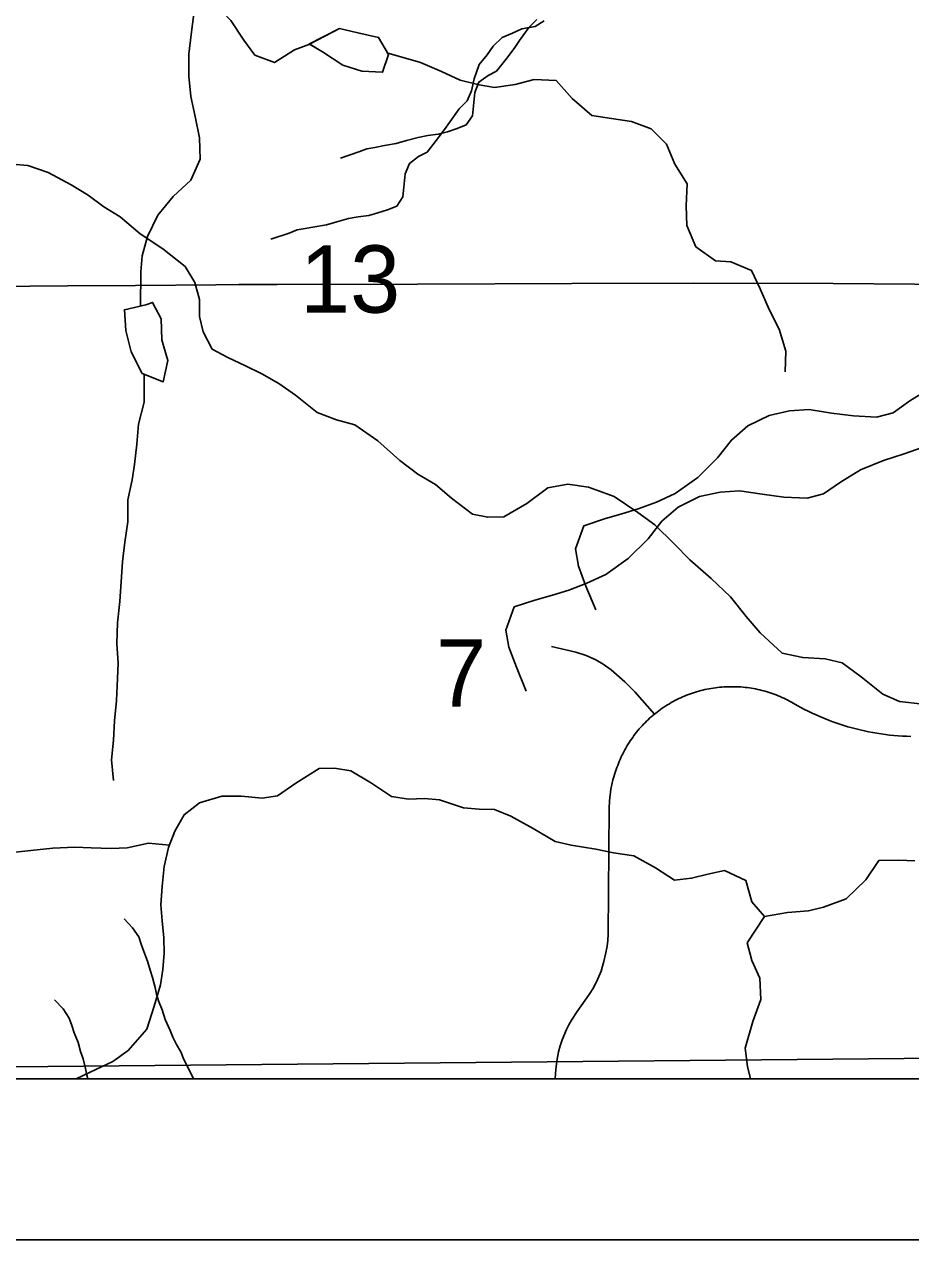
# Model space of a CAD drawing. Extents: x -21.1 to 50.3, y 0 to 22.1.
# Drawn here: x 4.74 to 5.292, y 14 to 14.756 of the extents above; entities that cross this region are included whole.
import ezdxf

# ---------------------------------------------------------------- set-up
doc = ezdxf.new("R2010")
doc.units = 0
for name, color, linetype in [('GM_X_County', 7, 'Continuous'), ('GM_X_County_Road', 7, 'Continuous'), ('GM_X_Minor_Lake', 7, 'Continuous'), ('GM_X_Minor_River', 7, 'Continuous'), ('GM_X_Section', 7, 'Continuous'), ('GM_X_Section_Text', 7, 'Continuous'), ('GM_X_State_Route', 7, 'Continuous'), ('GM_X_Township_Road', 7, 'Continuous'), ('SH_Cut_Line', 7, 'Continuous'), ('SH_Data', 7, 'Continuous')]:
    doc.layers.add(name, color=color, linetype=linetype)

msp = doc.modelspace()

# ---------------------------------------------------------------- linework, layer by layer
at = {"layer": 'GM_X_County'}
msp.add_lwpolyline([(8.9, 14.74638), (8.9, 20.9), (2.1, 20.9), (2.1, 14.1), (8.89319, 14.1)], dxfattribs=at)
at = {"layer": 'GM_X_County_Road'}
msp.add_lwpolyline([(4.73211, 14.59298), (4.74386, 14.59308), (4.76736, 14.59329), (4.80962, 14.59366), (4.85964, 14.59401), (4.87385, 14.5941), (4.89773, 14.59426), (4.92994, 14.59432), (4.95594, 14.59422), (4.98512, 14.59432), (5.08119, 14.59473), (5.15671, 14.59493), (5.24394, 14.59473), (5.32008, 14.59422), (5.38789, 14.59401), (5.48169, 14.59302)], dxfattribs=at)
at = {"layer": 'GM_X_Minor_Lake'}
for points in [[(4.96712, 14.73728), (4.96096, 14.74788), (4.94801, 14.75083), (4.93658, 14.75341), (4.9176, 14.74362)], [(4.96712, 14.73728), (4.96096, 14.74788), (4.94801, 14.75083), (4.93658, 14.75341), (4.91791, 14.74378)], [(4.91791, 14.74378), (4.92604, 14.73887), (4.93865, 14.7306), (4.95046, 14.72689), (4.9634, 14.72622), (4.96712, 14.73728)], [(4.91816, 14.74363), (4.92604, 14.73887), (4.93865, 14.7306), (4.95046, 14.72689), (4.9634, 14.72622), (4.96712, 14.73728)], [(4.81615, 14.58152), (4.80273, 14.57843), (4.80351, 14.5655), (4.80695, 14.5522), (4.81382, 14.5389), (4.82677, 14.53359), (4.82979, 14.5469), (4.82725, 14.55549)], [(4.81604, 14.58149), (4.80273, 14.57843), (4.80351, 14.5655), (4.80695, 14.5522), (4.81382, 14.5389), (4.82677, 14.53359), (4.82979, 14.5469), (4.82726, 14.55549)], [(4.82725, 14.55549), (4.82597, 14.55983), (4.82557, 14.57276), (4.82023, 14.58302), (4.81608, 14.58149)], [(4.82725, 14.55549), (4.82597, 14.55983), (4.82557, 14.57276), (4.82023, 14.58302), (4.81615, 14.58152)]]:
    msp.add_lwpolyline(points, dxfattribs=at)
at = {"layer": 'GM_X_Minor_River'}
for points in [[(4.91816, 14.74363), (4.90865, 14.74019), (4.8961, 14.73219), (4.88392, 14.73674), (4.87706, 14.74624), (4.86905, 14.7584), (4.8445, 14.78411)], [(4.84584, 14.76255), (4.84433, 14.74962), (4.84283, 14.73745), (4.84285, 14.72376), (4.84401, 14.71121), (4.84669, 14.69866), (4.84937, 14.68536), (4.84977, 14.67205), (4.84408, 14.65911), (4.83307, 14.64883), (4.82357, 14.63741), (4.81712, 14.62409), (4.81371, 14.61191), (4.81297, 14.60203), (4.81276, 14.58072)], [(5.06409, 14.75815), (5.0584, 14.7547), (5.05003, 14.75313), (5.04434, 14.75044), (5.03788, 14.74774), (5.0322, 14.7424), (5.02843, 14.73706), (5.02351, 14.73095), (5.02052, 14.7222), (5.01866, 14.71459), (5.01603, 14.70849), (5.01111, 14.70353), (5.00544, 14.69552), (5.00204, 14.69056), (4.99675, 14.6837), (4.99109, 14.67645), (4.98577, 14.67376), (4.98009, 14.66955), (4.97746, 14.66307), (4.97674, 14.65472), (4.97602, 14.64863), (4.97224, 14.64291), (4.96655, 14.6406), (4.96047, 14.63867), (4.95477, 14.63712), (4.9483, 14.63632), (4.94221, 14.63515), (4.93499, 14.63321), (4.92853, 14.63127), (4.92131, 14.63009), (4.91522, 14.62892), (4.91028, 14.62813), (4.90534, 14.6262), (4.89395, 14.62234)], [(5.05932, 14.75901), (5.0544, 14.75404), (5.04873, 14.74604), (5.04533, 14.74108), (5.04004, 14.73421), (5.03437, 14.72696), (5.02906, 14.72427), (5.02337, 14.72006), (5.02075, 14.71359), (5.02003, 14.70523), (5.0193, 14.69915), (5.01553, 14.69343), (5.00983, 14.69112), (5.00376, 14.68918), (4.99805, 14.68763), (4.99159, 14.68684), (4.9855, 14.68566), (4.97828, 14.68372), (4.97182, 14.68179), (4.9646, 14.68061), (4.95851, 14.67944), (4.95357, 14.67865), (4.94863, 14.67672), (4.93724, 14.67286)], [(5.21409, 14.53977), (5.21445, 14.5527), (5.21025, 14.56639), (5.20414, 14.57855), (5.19842, 14.59147), (5.19307, 14.60287), (5.18013, 14.60818), (5.17062, 14.60893), (5.15843, 14.61766), (5.1527, 14.63097), (5.1523, 14.64314), (5.15304, 14.65683), (5.14542, 14.66899), (5.14007, 14.68153), (5.13054, 14.69103), (5.11836, 14.69558), (5.1058, 14.69746), (5.09363, 14.69935), (5.08143, 14.70998), (5.07153, 14.721), (5.05783, 14.72174), (5.04604, 14.71868), (5.0331, 14.71677), (5.02359, 14.71828), (5.01179, 14.72131), (4.99999, 14.72662), (4.98704, 14.7323), (4.96616, 14.7383)], [(5.29986, 14.33318), (5.28507, 14.33479), (5.27485, 14.33941), (5.26126, 14.35012), (5.24956, 14.35891), (5.23895, 14.36125), (5.22491, 14.3621), (5.21203, 14.36483), (5.19845, 14.37744), (5.18979, 14.38773), (5.18, 14.39993), (5.16793, 14.41139), (5.15473, 14.42285), (5.14492, 14.43278), (5.13286, 14.44461), (5.12228, 14.45226), (5.10755, 14.46222), (5.09165, 14.46801), (5.07876, 14.46998), (5.06622, 14.46779), (5.05325, 14.458), (5.03878, 14.44974), (5.02891, 14.44943), (5.01944, 14.45138), (5.00622, 14.46133), (4.99641, 14.46973), (4.98544, 14.47625), (4.97412, 14.48467), (4.96054, 14.49689), (4.94618, 14.50684), (4.93482, 14.50995), (4.9227, 14.51458), (4.90911, 14.52528), (4.89891, 14.53255), (4.88833, 14.53869), (4.87811, 14.54368), (4.86714, 14.54868), (4.85731, 14.55405), (4.85169, 14.56471), (4.84947, 14.57421), (4.84954, 14.58483), (4.84658, 14.59547), (4.84057, 14.60537), (4.8266, 14.61646), (4.81262, 14.62565), (4.80017, 14.63635), (4.78996, 14.64249), (4.78015, 14.64976), (4.76956, 14.65627), (4.75519, 14.66395), (4.7427, 14.6682), (4.73284, 14.66902)], [(4.81503, 14.53795), (4.81499, 14.52102), (4.81158, 14.50733), (4.81046, 14.49478), (4.80896, 14.48223), (4.80745, 14.47271), (4.8048, 14.46016), (4.80482, 14.44647), (4.80294, 14.43392), (4.80143, 14.42175), (4.80069, 14.4092), (4.79995, 14.39703), (4.79845, 14.38371), (4.79809, 14.37078), (4.79886, 14.35861), (4.7985, 14.3491), (4.79776, 14.33541), (4.79663, 14.32286), (4.79589, 14.31069), (4.79477, 14.29852), (4.79593, 14.28559)], [(5.3041, 14.52939), (5.29166, 14.52172), (5.28112, 14.51444), (5.27092, 14.51172), (5.25654, 14.51238), (5.2429, 14.51418), (5.22889, 14.51636), (5.21679, 14.51552), (5.20394, 14.51278), (5.19074, 14.50624), (5.18058, 14.49745), (5.17195, 14.48639), (5.15955, 14.47417), (5.14561, 14.46421), (5.13392, 14.45882), (5.1226, 14.45457), (5.1124, 14.45147), (5.10145, 14.44836), (5.08861, 14.4441), (5.08341, 14.42965), (5.08537, 14.41904), (5.08999, 14.40656), (5.09615, 14.39181)], [(5.29931, 14.4928), (5.28799, 14.48893), (5.27515, 14.48467), (5.26081, 14.47888), (5.24838, 14.47121), (5.23783, 14.46393), (5.22763, 14.4612), (5.21325, 14.46186), (5.19961, 14.46367), (5.1856, 14.46585), (5.1735, 14.465), (5.16065, 14.46226), (5.14745, 14.45572), (5.13729, 14.44693), (5.12867, 14.43587), (5.11626, 14.42365), (5.10232, 14.41369), (5.09063, 14.4083), (5.07931, 14.40405), (5.06911, 14.40095), (5.05816, 14.39784), (5.04532, 14.39358), (5.04012, 14.37913), (5.04208, 14.36853), (5.0467, 14.35604), (5.05286, 14.34129)], [(5.20107, 14.20099), (5.19317, 14.21016), (5.18947, 14.22347), (5.17622, 14.22962), (5.16596, 14.2274), (5.1557, 14.22481), (5.14507, 14.22374), (5.13335, 14.2314), (5.11974, 14.23869), (5.10723, 14.24066), (5.09624, 14.24301), (5.0807, 14.24538), (5.07084, 14.24772), (5.05724, 14.25577), (5.04325, 14.26344), (5.03303, 14.26768), (5.02354, 14.26773), (5.01368, 14.26855), (4.99891, 14.27358), (4.98943, 14.2744), (4.97956, 14.27408), (4.96895, 14.27566), (4.95648, 14.28408), (4.94363, 14.29175), (4.93339, 14.29333), (4.9239, 14.29301), (4.90942, 14.28399), (4.89799, 14.2761), (4.88849, 14.27464), (4.8756, 14.27585), (4.86345, 14.27593), (4.84938, 14.27184), (4.83985, 14.26431), (4.83409, 14.25411), (4.83023, 14.24389), (4.82749, 14.23214), (4.82627, 14.21963), (4.82544, 14.20825), (4.82613, 14.19839), (4.8272, 14.18776), (4.82752, 14.17827), (4.82669, 14.16803), (4.82511, 14.15856), (4.82123, 14.1453), (4.81658, 14.13091), (4.80511, 14.11771), (4.79558, 14.11094), (4.78149, 14.10419), (4.7727, 14.1)], [(4.83077, 14.24533), (4.81772, 14.24662), (4.80442, 14.24367), (4.79455, 14.24335), (4.78203, 14.2438), (4.77179, 14.24424), (4.75812, 14.24357), (4.74445, 14.24214), (4.73496, 14.24106)], [(5.29466, 14.23571), (5.2848, 14.23615), (5.27227, 14.23585), (5.26422, 14.22376), (5.252, 14.21208), (5.23793, 14.20685), (5.22843, 14.20463), (5.21552, 14.20358), (5.20108, 14.20101), (5.19035, 14.18476), (5.19331, 14.17374), (5.19817, 14.16271), (5.19884, 14.14943), (5.19382, 14.1358), (5.18916, 14.11914), (5.1906, 14.10775), (5.19241, 14.1)], [(4.84578, 14.1), (4.844, 14.10368), (4.83974, 14.11199), (4.8378, 14.1169), (4.8351, 14.12143), (4.83278, 14.12596), (4.83122, 14.13012), (4.82812, 14.13692), (4.82616, 14.14298), (4.82383, 14.14865), (4.82265, 14.15281), (4.82185, 14.15698), (4.82027, 14.16303), (4.81871, 14.16757), (4.81714, 14.17325), (4.8148, 14.1793), (4.81324, 14.18384), (4.81168, 14.18838), (4.80783, 14.19403), (4.80247, 14.19968)], [(4.78001, 14.1), (4.77936, 14.1023), (4.77856, 14.10646), (4.77699, 14.11252), (4.77542, 14.11706), (4.77385, 14.12273), (4.77151, 14.12878), (4.76995, 14.13332), (4.76839, 14.13786), (4.76454, 14.14352), (4.75918, 14.14916)]]:
    msp.add_lwpolyline(points, dxfattribs=at)
at = {"layer": 'GM_X_Section'}
msp.add_lwpolyline([(4.4455, 15.10201), (5.4459, 15.12082), (5.44344, 14.11411), (4.44387, 14.10477)], close=True, dxfattribs=at)
at = {"layer": 'GM_X_State_Route'}
msp.add_lwpolyline([(2.1, 17.74017), (2.1, 14.1), (6.50995, 14.1), (6.5113, 14.24348), (6.51114, 14.29418), (6.513, 14.41466), (6.51283, 14.60317), (6.5142, 14.9441)], dxfattribs=at)
at = {"layer": 'GM_X_Township_Road'}
for points in [[(5.06861, 14.3691), (5.08365, 14.36552), (5.09006, 14.36339), (5.09619, 14.36061), (5.10064, 14.35792), (5.10574, 14.35457), (5.11419, 14.34696), (5.11753, 14.34372), (5.12041, 14.34075), (5.13264, 14.32692)], [(5.07086, 14.1), (5.07108, 14.10342), (5.07141, 14.10769), (5.07214, 14.11236), (5.07296, 14.11696), (5.07403, 14.12057), (5.07526, 14.12426), (5.07781, 14.13065), (5.07936, 14.13369), (5.08092, 14.13647), (5.08445, 14.14189), (5.09191, 14.15247), (5.0947, 14.15674), (5.09749, 14.16231), (5.09937, 14.16699), (5.10036, 14.1701), (5.10118, 14.17297), (5.10224, 14.17756), (5.10323, 14.18249), (5.10364, 14.18618), (5.10388, 14.19004), (5.10438, 14.26844), (5.10462, 14.27303), (5.10552, 14.28033), (5.10667, 14.28599), (5.10831, 14.29124), (5.10929, 14.29379), (5.10974, 14.29503), (5.11022, 14.29626), (5.11072, 14.29749), (5.11124, 14.29871), (5.11178, 14.29992), (5.11234, 14.30111), (5.11292, 14.3023), (5.11353, 14.30348), (5.11415, 14.30465), (5.1148, 14.3058), (5.11546, 14.30695), (5.11614, 14.30808), (5.11685, 14.3092), (5.11757, 14.31031), (5.11831, 14.3114), (5.11908, 14.31248), (5.11986, 14.31355), (5.12066, 14.31461), (5.12148, 14.31565), (5.12231, 14.31668), (5.12317, 14.31768), (5.12404, 14.31868), (5.12493, 14.31966), (5.12584, 14.32063), (5.12676, 14.32157), (5.1277, 14.32251), (5.12866, 14.32342), (5.12963, 14.32433), (5.13062, 14.32521), (5.13162, 14.32607), (5.13264, 14.32692), (5.13427, 14.32821), (5.13532, 14.32901), (5.13639, 14.32979), (5.13748, 14.33056), (5.13857, 14.3313), (5.13968, 14.33202), (5.1408, 14.33273), (5.14194, 14.33342), (5.14308, 14.33409), (5.14424, 14.33473), (5.14541, 14.33536), (5.14659, 14.33596), (5.14778, 14.33655), (5.14898, 14.33711), (5.15019, 14.33765), (5.15141, 14.33818), (5.15264, 14.33867), (5.15387, 14.33915), (5.15512, 14.33961), (5.15637, 14.34005), (5.15763, 14.34046), (5.15889, 14.34085), (5.16017, 14.34122), (5.16145, 14.34157), (5.16273, 14.34189), (5.16403, 14.3422), (5.16533, 14.34248), (5.16662, 14.34273), (5.16794, 14.34297), (5.16924, 14.34318), (5.17056, 14.34337), (5.17187, 14.34353), (5.17319, 14.34368), (5.17451, 14.3438), (5.17583, 14.34389), (5.17716, 14.34397), (5.18644, 14.34384), (5.18776, 14.34373), (5.18908, 14.34359), (5.1904, 14.34344), (5.19171, 14.34326), (5.19302, 14.34306), (5.19432, 14.34284), (5.19563, 14.34259), (5.19693, 14.34231), (5.19822, 14.34202), (5.19951, 14.34171), (5.20079, 14.34137), (5.20207, 14.34101), (5.20333, 14.34062), (5.2046, 14.34022), (5.20586, 14.3398), (5.2071, 14.33935), (5.20834, 14.33888), (5.20957, 14.33839), (5.2108, 14.33788), (5.21201, 14.33734), (5.21321, 14.33678), (5.21441, 14.33621), (5.21559, 14.33562), (5.21676, 14.33499), (5.21792, 14.33436), (5.21907, 14.3337), (5.22137, 14.33238), (5.2237, 14.33111), (5.22604, 14.32988), (5.22841, 14.32869), (5.23079, 14.32754), (5.23319, 14.32643), (5.23562, 14.32536), (5.23806, 14.32433), (5.24052, 14.32335), (5.243, 14.32241), (5.24549, 14.32152), (5.248, 14.32067), (5.25052, 14.31986), (5.25306, 14.31909), (5.25561, 14.31837), (5.25817, 14.3177), (5.26074, 14.31706), (5.26333, 14.31648), (5.26593, 14.31594), (5.26853, 14.31544), (5.27114, 14.31499), (5.27376, 14.31458), (5.27638, 14.31422), (5.27902, 14.31391), (5.28165, 14.31364), (5.28429, 14.31342), (5.28694, 14.31325), (5.28959, 14.31312), (5.29223, 14.31304)]]:
    msp.add_lwpolyline(points, dxfattribs=at)
at = {"layer": 'SH_Cut_Line'}
msp.add_lwpolyline([(6.52955, 20.9), (2.1, 20.9), (2.1, 14.1), (6.50995, 14.1), (6.5113, 14.24348), (6.51114, 14.29418), (6.513, 14.41466), (6.51283, 14.60317), (6.5142, 14.9441), (6.51464, 15.03489), (6.514, 15.09364), (6.51465, 15.30312), (6.51595, 15.49226), (6.51982, 16.08256), (6.52123, 16.24517), (6.52315, 16.46813), (6.52222, 16.85672), (6.52013, 17.69645), (6.52053, 17.72081), (6.52196, 17.81036), (6.52225, 18.35692), (6.52255, 18.97782), (6.52273, 19.34666), (6.52977, 20.39859)], close=True, dxfattribs=at)
at = {"layer": 'SH_Data'}
msp.add_line((2, 14), (9, 14), dxfattribs=at)

# ---------------------------------------------------------------- texts
at = {"layer": 'GM_X_Section_Text'}
for s, height, p in [('13', 0.041856, (4.91211, 14.57665)), ('7', 0.04186, (4.99679, 14.33152))]:
    msp.add_text(s, height=height, rotation=0.00001, dxfattribs=at).set_placement(p)

doc.saveas('drawing.dxf')
